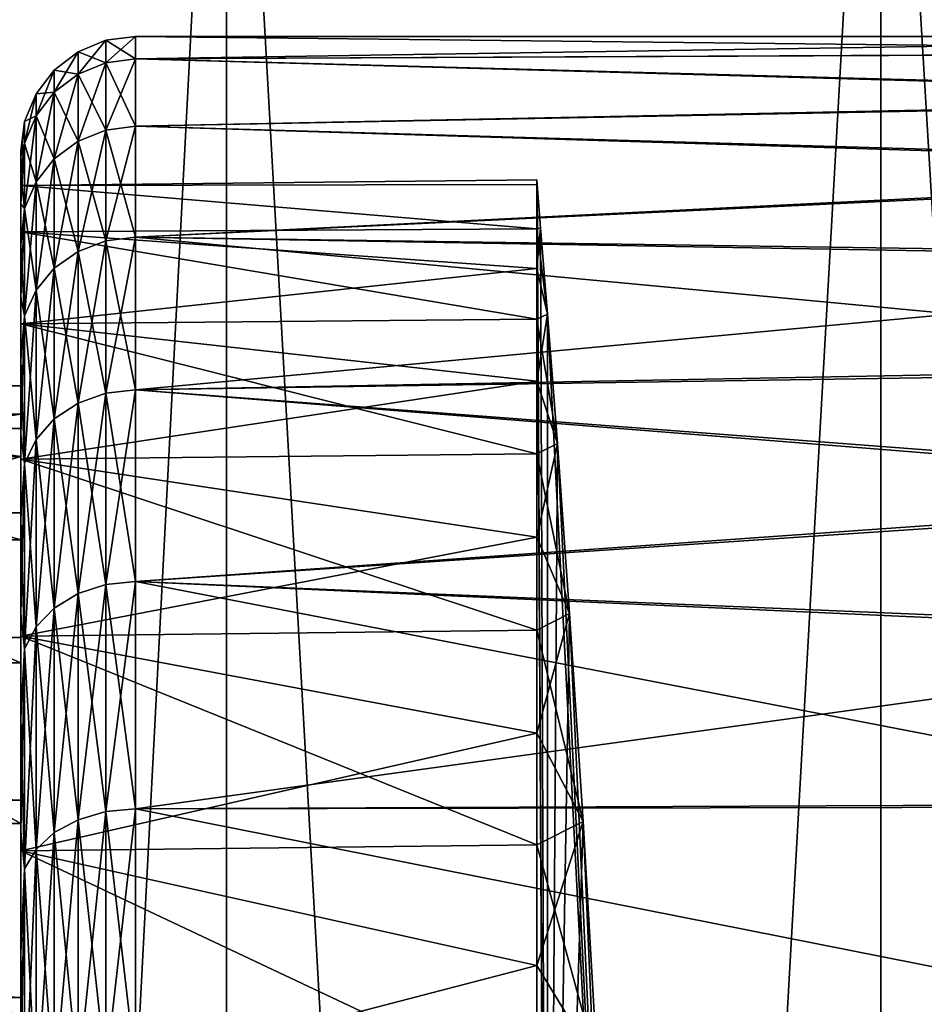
# Model space of a CAD drawing. Header units: metres. Extents: x -109 to 109, y -78 to 121.
# Tile 313 of 656: x -84.5 to -82.92, y 106.94 to 108.65. Entities that reach past the tile are written whole.
import ezdxf

# ---------------------------------------------------------------- set-up
doc = ezdxf.new("R2010")
doc.units = ezdxf.units.M
doc.layers.add('solid_508554_SW0001', color=7, linetype='CONTINUOUS')

msp = doc.modelspace()

# ---------------------------------------------------------------- linework, layer by layer
at = {"layer": 'solid_508554_SW0001'}
for points in [[(-85.198708, 109.825623, -22.339127), (-85.198685, 89.525627, -22.339108), (-84.141197, 89.525627, -21.482773)], [(-85.198708, 109.825623, -22.339127), (-84.141197, 89.525627, -21.482773), (-84.141228, 109.825623, -21.482794)], [(-84.141228, 109.825623, -42.517204), (-85.198685, 89.525627, -41.660892), (-85.198708, 109.825623, -41.660873)], [(-84.141228, 109.825623, -42.517204), (-84.141197, 89.525627, -42.517227), (-85.198685, 89.525627, -41.660892)], [(-84.141228, 109.825623, -21.482794), (-84.141197, 89.525627, -21.482773), (-82.999992, 89.525627, -20.741665)], [(-84.141228, 109.825623, -21.482794), (-82.999992, 89.525627, -20.741665), (-83.000015, 109.825623, -20.74168)], [(-83.000015, 109.825623, -43.25832), (-84.141197, 89.525627, -42.517227), (-84.141228, 109.825623, -42.517204)], [(-83.000015, 109.825623, -43.25832), (-82.999992, 89.525627, -43.258335), (-84.141197, 89.525627, -42.517227)], [(-83.000015, 109.825623, -20.74168), (-82.999992, 89.525627, -20.741665), (-81.787567, 89.525627, -20.123905)], [(-83.000015, 109.825623, -20.74168), (-81.787567, 89.525627, -20.123905), (-81.787582, 109.825623, -20.123913)], [(-81.787582, 109.825623, -43.876087), (-82.999992, 89.525627, -43.258335), (-83.000015, 109.825623, -43.25832)], [(-81.787582, 109.825623, -43.876087), (-81.787567, 89.525627, -43.876095), (-82.999992, 89.525627, -43.258335)], [(-84.400047, 108.559677, -32.59692), (-84.351761, 108.579514, -32.599529), (-84.351761, 108.618813, -32)], [(-84.400047, 108.598808, -32), (-84.351761, 108.618813, -32), (-84.351761, 108.579514, -31.400469)], [(-84.400047, 108.598808, -32), (-84.400047, 108.559677, -32.59692), (-84.351761, 108.618813, -32)], [(-84.351761, 108.579514, -32.599529), (-84.300003, 108.586273, -32.600422), (-84.300003, 108.625626, -32)], [(-84.351761, 108.618813, -32), (-84.300003, 108.625626, -32), (-84.300003, 108.586273, -31.39958)], [(-84.351761, 108.618813, -32), (-84.351761, 108.579514, -32.599529), (-84.300003, 108.625626, -32)], [(-84.351761, 108.579514, -31.400469), (-84.351761, 108.618813, -32), (-84.300003, 108.586273, -31.39958)], [(-84.300003, 108.586273, -32.600422), (-81.803864, 108.597488, -32.507988), (-81.800003, 108.625626, -32)], [(-84.300003, 108.625626, -32), (-81.800003, 108.625626, -32), (-81.803757, 108.598236, -31.498798)], [(-84.300003, 108.625626, -32), (-84.300003, 108.586273, -32.600422), (-81.800003, 108.625626, -32)], [(-84.300003, 108.586273, -31.39958), (-84.300003, 108.625626, -32), (-81.803757, 108.598236, -31.498798)], [(-84.441498, 108.528122, -32.592766), (-84.400047, 108.559677, -32.59692), (-84.400047, 108.598808, -32)], [(-84.441498, 108.566971, -32), (-84.400047, 108.598808, -32), (-84.400047, 108.559677, -31.40308)], [(-84.441498, 108.566971, -32), (-84.441498, 108.528122, -32.592766), (-84.400047, 108.598808, -32)], [(-84.400047, 108.559677, -31.40308), (-84.400047, 108.598808, -32), (-84.351761, 108.579514, -31.400469)], [(-84.300003, 108.586273, -31.39958), (-81.803757, 108.598236, -31.498798), (-81.816109, 108.519539, -31.017797)], [(-84.300003, 108.586273, -32.600422), (-81.816551, 108.516983, -32.993824), (-81.803864, 108.597488, -32.507988)], [(-84.400047, 108.442978, -33.183624), (-84.351761, 108.462303, -33.188805), (-84.351761, 108.579514, -32.599529)], [(-84.400047, 108.559677, -32.59692), (-84.400047, 108.442978, -33.183624), (-84.351761, 108.579514, -32.599529)], [(-84.400047, 108.559677, -31.40308), (-84.351761, 108.579514, -31.400469), (-84.351761, 108.462303, -30.811195)], [(-84.351761, 108.462303, -33.188805), (-84.300003, 108.468887, -33.190567), (-84.300003, 108.586273, -32.600422)], [(-84.351761, 108.579514, -32.599529), (-84.351761, 108.462303, -33.188805), (-84.300003, 108.586273, -32.600422)], [(-84.351761, 108.579514, -31.400469), (-84.300003, 108.586273, -31.39958), (-84.300003, 108.468887, -30.809433)], [(-84.351761, 108.462303, -30.811195), (-84.351761, 108.579514, -31.400469), (-84.300003, 108.468887, -30.809433)], [(-84.300003, 108.586273, -32.600422), (-84.300003, 108.468887, -33.190567), (-81.816551, 108.516983, -32.993824)], [(-84.300003, 108.468887, -30.809433), (-84.300003, 108.586273, -31.39958), (-81.816109, 108.519539, -31.017797)], [(-84.473282, 108.486992, -32.587349), (-84.441498, 108.528122, -32.592766), (-84.441498, 108.566971, -32)], [(-84.473282, 108.52549, -32), (-84.441498, 108.566971, -32), (-84.441498, 108.528122, -31.407236)], [(-84.473282, 108.52549, -32), (-84.473282, 108.486992, -32.587349), (-84.441498, 108.566971, -32)], [(-84.441498, 108.528122, -31.407236), (-84.441498, 108.566971, -32), (-84.400047, 108.559677, -31.40308)], [(-84.441498, 108.412231, -33.175388), (-84.400047, 108.442978, -33.183624), (-84.400047, 108.559677, -32.59692)], [(-84.441498, 108.528122, -32.592766), (-84.441498, 108.412231, -33.175388), (-84.400047, 108.559677, -32.59692)], [(-84.441498, 108.528122, -31.407236), (-84.400047, 108.559677, -31.40308), (-84.400047, 108.442978, -30.816374)], [(-84.400047, 108.442978, -30.816374), (-84.400047, 108.559677, -31.40308), (-84.351761, 108.462303, -30.811195)], [(-84.473282, 108.372162, -33.16465), (-84.441498, 108.412231, -33.175388), (-84.441498, 108.528122, -32.592766)], [(-84.473282, 108.486992, -32.587349), (-84.473282, 108.372162, -33.16465), (-84.441498, 108.528122, -32.592766)], [(-84.473282, 108.486992, -31.412649), (-84.441498, 108.528122, -31.407236), (-84.441498, 108.412231, -30.824614)], [(-84.473282, 108.486992, -31.412649), (-84.473282, 108.52549, -32), (-84.441498, 108.528122, -31.407236)], [(-84.441498, 108.412231, -30.824614), (-84.441498, 108.528122, -31.407236), (-84.400047, 108.442978, -30.816374)], [(-84.49324, 108.439102, -32.581047), (-84.473282, 108.486992, -32.587349), (-84.473282, 108.52549, -32)], [(-84.49324, 108.477188, -32), (-84.473282, 108.52549, -32), (-84.473282, 108.486992, -31.412649)], [(-84.49324, 108.477188, -32), (-84.49324, 108.439102, -32.581047), (-84.473282, 108.52549, -32)], [(-84.300003, 108.468887, -30.809433), (-81.816109, 108.519539, -31.017797), (-81.839775, 108.397583, -30.56962)], [(-84.300003, 108.468887, -33.190567), (-81.840836, 108.392723, -33.44516), (-81.816551, 108.516983, -32.993824)], [(-84.49324, 108.477188, -32), (-84.5, 108.425621, -31.999998), (-84.5, 108.415344, -32.300549)], [(-84.49324, 108.439102, -31.418955), (-84.5, 108.425621, -31.999998), (-84.49324, 108.477188, -32)], [(-84.49324, 108.477188, -32), (-84.5, 108.415344, -32.300549), (-84.49324, 108.439102, -32.581047)], [(-84.49324, 108.3255, -33.152149), (-84.473282, 108.372162, -33.16465), (-84.473282, 108.486992, -32.587349)], [(-84.49324, 108.439102, -32.581047), (-84.49324, 108.3255, -33.152149), (-84.473282, 108.486992, -32.587349)], [(-84.49324, 108.439102, -31.418955), (-84.473282, 108.486992, -31.412649), (-84.473282, 108.372162, -30.83535)], [(-84.49324, 108.439102, -31.418955), (-84.49324, 108.477188, -32), (-84.473282, 108.486992, -31.412649)], [(-84.473282, 108.372162, -30.83535), (-84.473282, 108.486992, -31.412649), (-84.441498, 108.412231, -30.824614)], [(-84.400047, 108.250694, -33.75008), (-84.351761, 108.269173, -33.757736), (-84.351761, 108.462303, -33.188805)], [(-84.400047, 108.442978, -33.183624), (-84.400047, 108.250694, -33.75008), (-84.351761, 108.462303, -33.188805)], [(-84.400047, 108.442978, -30.816374), (-84.351761, 108.462303, -30.811195), (-84.351761, 108.269173, -30.242264)], [(-84.351761, 108.269173, -33.757736), (-84.300003, 108.275475, -33.760345), (-84.300003, 108.468887, -33.190567)], [(-84.351761, 108.462303, -33.188805), (-84.351761, 108.269173, -33.757736), (-84.300003, 108.468887, -33.190567)], [(-84.351761, 108.462303, -30.811195), (-84.300003, 108.468887, -30.809433), (-84.300003, 108.275475, -30.239656)], [(-84.351761, 108.269173, -30.242264), (-84.351761, 108.462303, -30.811195), (-84.300003, 108.275475, -30.239656)], [(-84.300003, 108.468887, -33.190567), (-84.300003, 108.275475, -33.760345), (-81.840836, 108.392723, -33.44516)], [(-84.300003, 108.275475, -30.239656), (-84.300003, 108.468887, -30.809433), (-81.839775, 108.397583, -30.56962)], [(-84.441498, 108.221283, -33.7379), (-84.400047, 108.250694, -33.75008), (-84.400047, 108.442978, -33.183624)], [(-84.441498, 108.412231, -33.175388), (-84.441498, 108.221283, -33.7379), (-84.400047, 108.442978, -33.183624)], [(-84.441498, 108.412231, -30.824614), (-84.400047, 108.442978, -30.816374), (-84.400047, 108.250694, -30.24992)], [(-84.400047, 108.250694, -30.24992), (-84.400047, 108.442978, -30.816374), (-84.351761, 108.269173, -30.242264)], [(-84.49324, 108.439102, -31.418955), (-84.5, 108.384567, -31.400305), (-84.5, 108.415344, -31.69945)], [(-84.49324, 108.3255, -30.847851), (-84.5, 108.384567, -31.400305), (-84.49324, 108.439102, -31.418955)], [(-84.49324, 108.439102, -31.418955), (-84.5, 108.415344, -31.69945), (-84.5, 108.425621, -31.999998)], [(-84.49324, 108.439102, -32.581047), (-84.5, 108.415344, -32.300549), (-84.5, 108.384567, -32.599689)], [(-84.49324, 108.439102, -32.581047), (-84.5, 108.384567, -32.599689), (-84.5, 108.33342, -32.89603)], [(-84.49324, 108.439102, -32.581047), (-84.5, 108.33342, -32.89603), (-84.49324, 108.3255, -33.152149)], [(-84.5, 108.415344, -32.300549), (-84.5, 108.425621, -31.999998), (-84.5, 108.415344, -31.69945)], [(-84.49324, 108.3255, -30.847851), (-84.49324, 108.439102, -31.418955), (-84.473282, 108.372162, -30.83535)], [(-84.5, 108.415344, -32.300549), (-84.5, 108.415344, -31.69945), (-84.5, 108.384567, -31.400305)], [(-84.5, 108.384567, -32.599689), (-84.5, 108.415344, -32.300549), (-84.5, 108.384567, -31.400305)], [(-84.473282, 108.182961, -33.722023), (-84.441498, 108.221283, -33.7379), (-84.441498, 108.412231, -33.175388)], [(-84.473282, 108.372162, -33.16465), (-84.473282, 108.182961, -33.722023), (-84.441498, 108.412231, -33.175388)], [(-84.473282, 108.372162, -30.83535), (-84.441498, 108.412231, -30.824614), (-84.441498, 108.221283, -30.262102)], [(-84.441498, 108.221283, -30.262102), (-84.441498, 108.412231, -30.824614), (-84.400047, 108.250694, -30.24992)], [(-84.300003, 108.275475, -30.239656), (-81.839775, 108.397583, -30.56962), (-81.878258, 108.240547, -30.157593)], [(-84.300003, 108.275475, -33.760345), (-81.880157, 108.233635, -33.858139), (-81.840836, 108.392723, -33.44516)], [(-84.5, 108.365486, -31.703154), (-84.5, 108.384567, -31.400305), (-84.5, 108.33342, -31.103966)], [(-84.49324, 108.3255, -30.847851), (-84.5, 108.33342, -31.103966), (-84.5, 108.384567, -31.400305)], [(-84.5, 108.365486, -31.703154), (-84.5, 108.384567, -32.599689), (-84.5, 108.384567, -31.400305)], [(-84.5, 108.365486, -32.296848), (-84.5, 108.33342, -32.89603), (-84.5, 108.384567, -32.599689)], [(-84.5, 108.365486, -31.703154), (-84.5, 108.365486, -32.296848), (-84.5, 108.384567, -32.599689)], [(-83.599983, 108.375626, -32), (-83.599365, 108.367188, -32.270809), (-84.5, 108.365486, -31.703154)], [(-83.599365, 108.367188, -31.729191), (-83.599983, 108.375626, -32), (-84.5, 108.365486, -31.703154)], [(-83.581589, 105.275627, -33.356831), (-83.599365, 108.367188, -32.270809), (-83.599983, 108.375626, -32)], [(-83.581589, 105.275627, -33.356831), (-83.599983, 108.375626, -32), (-83.599365, 108.367188, -31.729191)], [(-83.599365, 108.367188, -32.270809), (-84.5, 108.365486, -32.296848), (-84.5, 108.365486, -31.703154)], [(-83.599365, 108.367188, -32.270809), (-83.599998, 108.28981, -32.859783), (-84.5, 108.365486, -32.296848)], [(-83.599998, 108.28981, -31.140217), (-83.599365, 108.367188, -31.729191), (-84.5, 108.365486, -31.703154)], [(-84.5, 108.284645, -31.114983), (-84.5, 108.365486, -31.703154), (-84.5, 108.33342, -31.103966)], [(-84.5, 108.365486, -32.296848), (-84.5, 108.284645, -32.885017), (-84.5, 108.33342, -32.89603)], [(-83.599998, 108.28981, -32.859783), (-84.5, 108.284645, -32.885017), (-84.5, 108.365486, -32.296848)], [(-83.599998, 108.28981, -31.140217), (-84.5, 108.365486, -31.703154), (-84.5, 108.284645, -31.114983)], [(-84.49324, 108.138336, -33.703537), (-84.473282, 108.182961, -33.722023), (-84.473282, 108.372162, -33.16465)], [(-84.49324, 108.3255, -33.152149), (-84.49324, 108.138336, -33.703537), (-84.473282, 108.372162, -33.16465)], [(-84.49324, 108.3255, -30.847851), (-84.473282, 108.372162, -30.83535), (-84.473282, 108.182961, -30.277977)], [(-84.473282, 108.182961, -30.277977), (-84.473282, 108.372162, -30.83535), (-84.441498, 108.221283, -30.262102)], [(-83.59314, 108.291969, -32.828465), (-83.599998, 108.28981, -32.859783), (-83.599365, 108.367188, -32.270809)], [(-83.59314, 108.291969, -31.171534), (-83.599365, 108.367188, -31.729191), (-83.599998, 108.28981, -31.140217)], [(-83.581589, 105.275627, -33.356831), (-83.59314, 108.291969, -32.828465), (-83.599365, 108.367188, -32.270809)], [(-83.59314, 108.291969, -31.171534), (-83.581589, 105.275627, -33.356831), (-83.599365, 108.367188, -31.729191)], [(-84.5, 108.284645, -31.114983), (-84.5, 108.33342, -31.103966), (-84.5, 108.262161, -30.811815)], [(-84.49324, 108.3255, -30.847851), (-84.5, 108.262161, -30.811815), (-84.5, 108.33342, -31.103966)], [(-84.5, 108.284645, -32.885017), (-84.5, 108.262161, -33.188183), (-84.5, 108.33342, -32.89603)], [(-84.49324, 108.3255, -33.152149), (-84.5, 108.33342, -32.89603), (-84.5, 108.262161, -33.188183)], [(-84.49324, 108.138336, -30.296461), (-84.5, 108.262161, -30.811815), (-84.49324, 108.3255, -30.847851)], [(-84.49324, 108.3255, -33.152149), (-84.5, 108.262161, -33.188183), (-84.5, 108.171104, -33.474781)], [(-84.49324, 108.3255, -33.152149), (-84.5, 108.171104, -33.474781), (-84.49324, 108.138336, -33.703537)], [(-84.49324, 108.138336, -30.296461), (-84.49324, 108.3255, -30.847851), (-84.473282, 108.182961, -30.277977)], [(-83.599998, 108.28981, -32.859783), (-83.599998, 108.220863, -33.149986), (-84.5, 108.284645, -32.885017)], [(-83.599998, 108.220863, -30.850014), (-83.599998, 108.28981, -31.140217), (-84.5, 108.284645, -31.114983)], [(-83.59314, 108.291969, -32.828465), (-83.58107, 108.140862, -33.375629), (-83.599998, 108.28981, -32.859783)], [(-83.59314, 108.291969, -31.171534), (-83.599998, 108.28981, -31.140217), (-83.599998, 108.220863, -30.850014)], [(-83.59314, 108.291969, -31.171534), (-83.599998, 108.220863, -30.850014), (-83.58107, 108.140862, -30.624371)], [(-83.58107, 108.140862, -33.375629), (-83.599998, 108.220863, -33.149986), (-83.599998, 108.28981, -32.859783)], [(-83.581589, 105.275627, -33.356831), (-83.58107, 108.140862, -33.375629), (-83.59314, 108.291969, -32.828465)], [(-83.59314, 108.291969, -31.171534), (-83.581589, 105.275627, -30.643171), (-83.581589, 105.275627, -33.356831)], [(-83.59314, 108.291969, -31.171534), (-83.58107, 108.140862, -30.624371), (-83.581589, 105.275627, -30.643171)], [(-84.5, 108.284645, -31.114983), (-84.5, 108.262161, -30.811815), (-84.5, 108.171104, -30.525213)], [(-84.5, 108.124466, -30.543293), (-84.5, 108.284645, -31.114983), (-84.5, 108.171104, -30.525213)], [(-84.5, 108.284645, -32.885017), (-84.5, 108.124466, -33.456707), (-84.5, 108.262161, -33.188183)], [(-83.599998, 108.132149, -33.43491), (-84.5, 108.124466, -33.456707), (-84.5, 108.284645, -32.885017)], [(-83.599998, 108.220863, -33.149986), (-83.599998, 108.132149, -33.43491), (-84.5, 108.284645, -32.885017)], [(-83.599998, 108.220863, -30.850014), (-84.5, 108.284645, -31.114983), (-84.5, 108.124466, -30.543293)], [(-84.351761, 108.003441, -34.296593), (-84.300003, 108.009346, -34.299999), (-84.300003, 108.275475, -33.760345)], [(-84.351761, 108.269173, -33.757736), (-84.351761, 108.003441, -34.296593), (-84.300003, 108.275475, -33.760345)], [(-84.351761, 108.269173, -30.242264), (-84.300003, 108.275475, -30.239656), (-84.300003, 108.009346, -29.700001)], [(-84.300003, 108.275475, -33.760345), (-84.300003, 108.009346, -34.299999), (-81.880157, 108.233635, -33.858139)], [(-84.300003, 108.275475, -30.239656), (-81.878258, 108.240547, -30.157593), (-81.935684, 108.053246, -29.777775)], [(-84.300003, 108.009346, -29.700001), (-84.300003, 108.275475, -30.239656), (-81.935684, 108.053246, -29.777775)], [(-84.49324, 108.138336, -30.296461), (-84.5, 108.171104, -30.525213), (-84.5, 108.262161, -30.811815)], [(-84.5, 108.124466, -33.456707), (-84.5, 108.171104, -33.474781), (-84.5, 108.262161, -33.188183)], [(-84.400047, 107.986115, -34.286591), (-84.351761, 108.003441, -34.296593), (-84.351761, 108.269173, -33.757736)], [(-84.400047, 108.250694, -33.75008), (-84.400047, 107.986115, -34.286591), (-84.351761, 108.269173, -33.757736)], [(-84.400047, 108.250694, -30.24992), (-84.351761, 108.269173, -30.242264), (-84.351761, 108.003441, -29.703407)], [(-84.351761, 108.003441, -29.703407), (-84.351761, 108.269173, -30.242264), (-84.300003, 108.009346, -29.700001)], [(-84.441498, 107.958549, -34.270672), (-84.400047, 107.986115, -34.286591), (-84.400047, 108.250694, -33.75008)], [(-84.441498, 108.221283, -33.7379), (-84.441498, 107.958549, -34.270672), (-84.400047, 108.250694, -33.75008)], [(-84.441498, 108.221283, -30.262102), (-84.400047, 108.250694, -30.24992), (-84.400047, 107.986115, -29.713411)], [(-84.400047, 107.986115, -29.713411), (-84.400047, 108.250694, -30.24992), (-84.351761, 108.003441, -29.703407)], [(-83.599998, 108.132149, -30.56509), (-83.599998, 108.220863, -30.850014), (-84.5, 108.124466, -30.543293)], [(-84.473282, 107.922623, -34.249931), (-84.441498, 107.958549, -34.270672), (-84.441498, 108.221283, -33.7379)], [(-84.473282, 108.182961, -33.722023), (-84.473282, 107.922623, -34.249931), (-84.441498, 108.221283, -33.7379)], [(-84.473282, 108.182961, -30.277977), (-84.441498, 108.221283, -30.262102), (-84.441498, 107.958549, -29.729326)], [(-84.441498, 107.958549, -29.729326), (-84.441498, 108.221283, -30.262102), (-84.400047, 107.986115, -29.713411)], [(-84.300003, 108.009346, -34.299999), (-81.938522, 108.044899, -34.237289), (-81.880157, 108.233635, -33.858139)], [(-83.58107, 108.140862, -33.375629), (-83.599998, 108.132149, -33.43491), (-83.599998, 108.220863, -33.149986)], [(-83.58107, 108.140862, -30.624371), (-83.599998, 108.220863, -30.850014), (-83.599998, 108.132149, -30.56509)], [(-84.5, 108.124466, -30.543293), (-84.5, 108.171104, -30.525213), (-84.5, 108.060692, -30.245501)], [(-84.49324, 108.138336, -30.296461), (-84.5, 108.060692, -30.245501), (-84.5, 108.171104, -30.525213)], [(-84.5, 108.124466, -33.456707), (-84.5, 108.060692, -33.754494), (-84.5, 108.171104, -33.474781)], [(-84.49324, 108.138336, -33.703537), (-84.5, 108.171104, -33.474781), (-84.5, 108.060692, -33.754494)], [(-84.49324, 107.880791, -34.22578), (-84.473282, 107.922623, -34.249931), (-84.473282, 108.182961, -33.722023)], [(-84.49324, 108.138336, -33.703537), (-84.49324, 107.880791, -34.22578), (-84.473282, 108.182961, -33.722023)], [(-84.49324, 108.138336, -30.296461), (-84.473282, 108.182961, -30.277977), (-84.473282, 107.922623, -29.750069)], [(-84.473282, 107.922623, -29.750069), (-84.473282, 108.182961, -30.277977), (-84.441498, 107.958549, -29.729326)], [(-84.49324, 107.880791, -29.77422), (-84.5, 108.060692, -30.245501), (-84.49324, 108.138336, -30.296461)], [(-84.49324, 108.138336, -33.703537), (-84.5, 108.060692, -33.754494), (-84.5, 107.931427, -34.026012)], [(-84.49324, 108.138336, -33.703537), (-84.5, 107.931427, -34.026012), (-84.49324, 107.880791, -34.22578)], [(-84.49324, 107.880791, -29.77422), (-84.49324, 108.138336, -30.296461), (-84.473282, 107.922623, -29.750069)], [(-83.58107, 108.140862, -33.375629), (-83.563889, 107.915558, -33.899998), (-83.599998, 108.132149, -33.43491)], [(-83.58107, 108.140862, -30.624371), (-83.599998, 108.132149, -30.56509), (-83.599998, 108.024147, -30.287014)], [(-83.58107, 108.140862, -30.624371), (-83.599998, 108.024147, -30.287014), (-83.563889, 107.915558, -30.100002)], [(-83.581589, 105.275627, -33.356831), (-83.434357, 105.275627, -36.066586), (-83.58107, 108.140862, -33.375629)], [(-83.58107, 108.140862, -30.624371), (-83.563889, 107.915558, -30.100002), (-83.581589, 105.275627, -30.643171)], [(-83.58107, 108.140862, -33.375629), (-83.434357, 105.275627, -36.066586), (-83.563889, 107.915558, -33.899998)], [(-83.599998, 108.132149, -33.43491), (-83.599998, 108.024147, -33.712986), (-84.5, 108.124466, -33.456707)], [(-83.599998, 108.024147, -30.287014), (-83.599998, 108.132149, -30.56509), (-84.5, 108.124466, -30.543293)], [(-84.5, 108.124466, -30.543293), (-84.5, 108.060692, -30.245501), (-84.5, 107.931427, -29.973984)], [(-84.5, 107.887932, -29.998734), (-84.5, 108.124466, -30.543293), (-84.5, 107.931427, -29.973984)], [(-84.5, 108.124466, -33.456707), (-84.5, 107.887932, -34.001266), (-84.5, 108.060692, -33.754494)], [(-83.599998, 107.897354, -33.982986), (-84.5, 107.887932, -34.001266), (-84.5, 108.124466, -33.456707)], [(-83.599998, 108.024147, -33.712986), (-83.599998, 107.897354, -33.982986), (-84.5, 108.124466, -33.456707)], [(-83.599998, 108.024147, -30.287014), (-84.5, 108.124466, -30.543293), (-84.5, 107.887932, -29.998734)], [(-83.563889, 107.915558, -33.899998), (-83.599998, 108.024147, -33.712986), (-83.599998, 108.132149, -33.43491)], [(-84.49324, 107.880791, -29.77422), (-84.5, 107.931427, -29.973984), (-84.5, 108.060692, -30.245501)], [(-84.5, 107.887932, -34.001266), (-84.5, 107.931427, -34.026012), (-84.5, 108.060692, -33.754494)], [(-84.300003, 108.009346, -29.700001), (-81.935684, 108.053246, -29.777775), (-82.017464, 107.836037, -29.423033)], [(-84.300003, 108.009346, -34.299999), (-82.021133, 107.827171, -34.590031), (-81.938522, 108.044899, -34.237289)], [(-89.5, 108.025627, -32), (-84.5, 108.016296, -32.272972), (-84.5, 108.016296, -31.727028)], [(-89.489861, 107.992546, -31.486633), (-89.5, 108.025627, -32), (-84.5, 108.016296, -31.727028)], [(-89.5, 108.025627, -32), (-89.489861, 107.992554, -32.513279), (-84.5, 108.016296, -32.272972)], [(-89.489861, 107.992546, -31.486633), (-84.5, 108.016296, -31.727028), (-84.5, 107.941956, -31.186171)], [(-89.489861, 107.992554, -32.513279), (-84.5, 107.941956, -32.813831), (-84.5, 108.016296, -32.272972)], [(-83.599998, 107.897354, -30.017014), (-83.599998, 108.024147, -30.287014), (-84.5, 107.887932, -29.998734)], [(-84.5, 107.966415, -31.730444), (-84.5, 107.941956, -31.186171), (-84.5, 108.016296, -31.727028)], [(-84.5, 107.941956, -32.813831), (-84.5, 108.016296, -31.727028), (-84.5, 108.016296, -32.272972)], [(-84.5, 107.966415, -32.269558), (-84.5, 108.016296, -31.727028), (-84.5, 107.941956, -32.813831)], [(-84.5, 107.966415, -32.269558), (-84.5, 107.966415, -31.730444), (-84.5, 108.016296, -31.727028)], [(-83.563889, 107.915558, -33.899998), (-83.599998, 107.897354, -33.982986), (-83.599998, 108.024147, -33.712986)], [(-83.563889, 107.915558, -30.100002), (-83.599998, 108.024147, -30.287014), (-83.599998, 107.897354, -30.017014)], [(-84.400047, 107.65377, -34.783974), (-84.351761, 107.669647, -34.796154), (-84.351761, 108.003441, -34.296593)], [(-84.400047, 107.986115, -34.286591), (-84.400047, 107.65377, -34.783974), (-84.351761, 108.003441, -34.296593)], [(-84.400047, 107.986115, -29.713411), (-84.351761, 108.003441, -29.703407), (-84.351761, 107.669647, -29.203846)], [(-84.351761, 107.669647, -34.796154), (-84.300003, 107.675049, -34.800301), (-84.300003, 108.009346, -34.299999)], [(-84.351761, 108.003441, -34.296593), (-84.351761, 107.669647, -34.796154), (-84.300003, 108.009346, -34.299999)], [(-84.351761, 108.003441, -29.703407), (-84.300003, 108.009346, -29.700001), (-84.300003, 107.675049, -29.199697)], [(-84.351761, 107.669647, -29.203846), (-84.351761, 108.003441, -29.703407), (-84.300003, 107.675049, -29.199697)], [(-84.300003, 108.009346, -34.299999), (-84.300003, 107.675049, -34.800301), (-82.021133, 107.827171, -34.590031)], [(-84.300003, 107.675049, -29.199697), (-84.300003, 108.009346, -29.700001), (-82.017464, 107.836037, -29.423033)], [(-89.489861, 107.992554, -32.513279), (-89.459908, 107.893333, -33.020226), (-84.5, 107.941956, -32.813831)], [(-89.459892, 107.893288, -30.979616), (-89.489861, 107.992546, -31.486633), (-84.5, 107.941956, -31.186171)], [(-84.441498, 107.628517, -34.764599), (-84.400047, 107.65377, -34.783974), (-84.400047, 107.986115, -34.286591)], [(-84.441498, 107.958549, -34.270672), (-84.441498, 107.628517, -34.764599), (-84.400047, 107.986115, -34.286591)], [(-84.441498, 107.958549, -29.729326), (-84.400047, 107.986115, -29.713411), (-84.400047, 107.65377, -29.216024)], [(-84.400047, 107.65377, -29.216024), (-84.400047, 107.986115, -29.713411), (-84.351761, 107.669647, -29.203846)], [(-85, 107.893005, -31.19635), (-84.5, 107.893005, -31.196352), (-84.5, 107.966415, -31.730444)], [(-85, 107.966415, -31.730442), (-84.5, 107.966415, -31.730444), (-84.5, 107.966415, -32.269558)], [(-85, 107.966415, -31.730442), (-85, 107.893005, -31.19635), (-84.5, 107.966415, -31.730444)], [(-85, 107.966415, -32.269558), (-84.5, 107.966415, -32.269558), (-84.5, 107.893005, -32.80365)], [(-85, 107.966415, -32.269558), (-85, 107.966415, -31.730442), (-84.5, 107.966415, -32.269558)], [(-85, 107.893005, -32.80365), (-85, 107.966415, -32.269558), (-84.5, 107.893005, -32.80365)], [(-84.5, 107.966415, -31.730444), (-84.5, 107.893005, -31.196352), (-84.5, 107.941956, -31.186171)], [(-84.5, 107.893005, -32.80365), (-84.5, 107.966415, -32.269558), (-84.5, 107.941956, -32.813831)], [(-84.473282, 107.595612, -34.739342), (-84.441498, 107.628517, -34.764599), (-84.441498, 107.958549, -34.270672)], [(-84.473282, 107.922623, -34.249931), (-84.473282, 107.595612, -34.739342), (-84.441498, 107.958549, -34.270672)], [(-84.473282, 107.922623, -29.750069), (-84.441498, 107.958549, -29.729326), (-84.441498, 107.628517, -29.235403)], [(-84.441498, 107.628517, -29.235403), (-84.441498, 107.958549, -29.729326), (-84.400047, 107.65377, -29.216024)], [(-89.459908, 107.893333, -33.020226), (-84.5, 107.794662, -33.339527), (-84.5, 107.941956, -32.813831)], [(-89.459892, 107.893288, -30.979616), (-84.5, 107.941956, -31.186171), (-84.5, 107.794662, -30.660473)], [(-84.5, 107.893005, -31.196352), (-84.5, 107.794662, -30.660473), (-84.5, 107.941956, -31.186171)], [(-84.5, 107.893005, -32.80365), (-84.5, 107.941956, -32.813831), (-84.5, 107.794662, -33.339527)], [(-84.5, 107.887932, -29.998734), (-84.5, 107.931427, -29.973984), (-84.5, 107.78392, -29.711937)], [(-84.49324, 107.880791, -29.77422), (-84.5, 107.78392, -29.711937), (-84.5, 107.931427, -29.973984)], [(-84.5, 107.887932, -34.001266), (-84.5, 107.78392, -34.288059), (-84.5, 107.931427, -34.026012)], [(-84.49324, 107.880791, -34.22578), (-84.5, 107.931427, -34.026012), (-84.5, 107.78392, -34.288059)], [(-84.49324, 107.557289, -34.709938), (-84.473282, 107.595612, -34.739342), (-84.473282, 107.922623, -34.249931)], [(-84.49324, 107.880791, -34.22578), (-84.49324, 107.557289, -34.709938), (-84.473282, 107.922623, -34.249931)], [(-84.49324, 107.880791, -29.77422), (-84.473282, 107.922623, -29.750069), (-84.473282, 107.595612, -29.260656)], [(-84.473282, 107.595612, -29.260656), (-84.473282, 107.922623, -29.750069), (-84.441498, 107.628517, -29.235403)], [(-83.563889, 107.915558, -33.899998), (-83.54274, 107.619125, -34.392227), (-83.599998, 107.897354, -33.982986)], [(-83.563889, 107.915558, -30.100002), (-83.599998, 107.897354, -30.017014), (-83.599998, 107.752335, -29.756317)], [(-83.563889, 107.915558, -30.100002), (-83.599998, 107.752335, -29.756317), (-83.54274, 107.619125, -29.607771)], [(-83.563889, 107.915558, -30.100002), (-83.54274, 107.619125, -29.607771), (-83.581589, 105.275627, -30.643171)], [(-83.563889, 107.915558, -33.899998), (-83.434357, 105.275627, -36.066586), (-83.54274, 107.619125, -34.392227)], [(-89.459908, 107.893333, -33.020226), (-89.411552, 107.728096, -33.51384), (-84.5, 107.794662, -33.339527)], [(-89.411507, 107.727936, -30.48576), (-89.459892, 107.893288, -30.979616), (-84.5, 107.794662, -30.660473)], [(-85, 107.747559, -30.677227), (-84.5, 107.747559, -30.677229), (-84.5, 107.893005, -31.196352)], [(-85, 107.893005, -31.19635), (-85, 107.747559, -30.677227), (-84.5, 107.893005, -31.196352)], [(-85, 107.893005, -32.80365), (-84.5, 107.893005, -32.80365), (-84.5, 107.747559, -33.322769)], [(-85, 107.747559, -33.322773), (-85, 107.893005, -32.80365), (-84.5, 107.747559, -33.322769)], [(-83.599998, 107.897354, -33.982986), (-83.599998, 107.752335, -34.243683), (-84.5, 107.887932, -34.001266)], [(-83.599998, 107.752335, -29.756317), (-83.599998, 107.897354, -30.017014), (-84.5, 107.887932, -29.998734)], [(-84.5, 107.893005, -31.196352), (-84.5, 107.747559, -30.677229), (-84.5, 107.794662, -30.660473)], [(-84.5, 107.747559, -33.322769), (-84.5, 107.893005, -32.80365), (-84.5, 107.794662, -33.339527)], [(-83.54274, 107.619125, -34.392227), (-83.599998, 107.752335, -34.243683), (-83.599998, 107.897354, -33.982986)], [(-84.5, 107.887932, -29.998734), (-84.5, 107.78392, -29.711937), (-84.5, 107.618874, -29.460592)], [(-84.5, 107.579453, -29.491449), (-84.5, 107.887932, -29.998734), (-84.5, 107.618874, -29.460592)], [(-84.5, 107.887932, -34.001266), (-84.5, 107.579453, -34.508549), (-84.5, 107.78392, -34.288059)], [(-83.599998, 107.589798, -34.493828), (-84.5, 107.579453, -34.508549), (-84.5, 107.887932, -34.001266)], [(-83.599998, 107.752335, -34.243683), (-83.599998, 107.589798, -34.493828), (-84.5, 107.887932, -34.001266)], [(-83.599998, 107.752335, -29.756317), (-84.5, 107.887932, -29.998734), (-84.5, 107.579453, -29.491449)], [(-84.49324, 107.557289, -29.290062), (-84.5, 107.78392, -29.711937), (-84.49324, 107.880791, -29.77422)], [(-84.49324, 107.880791, -34.22578), (-84.5, 107.78392, -34.288059), (-84.5, 107.618874, -34.539406)], [(-84.49324, 107.880791, -34.22578), (-84.5, 107.618874, -34.539406), (-84.49324, 107.557289, -34.709938)], [(-84.49324, 107.557289, -29.290062), (-84.49324, 107.880791, -29.77422), (-84.473282, 107.595612, -29.260656)], [(-84.300003, 107.675049, -29.199697), (-82.017464, 107.836037, -29.423033), (-82.131767, 107.584236, -29.085157)], [(-84.300003, 107.675049, -34.800301), (-82.135567, 107.576576, -34.924171), (-82.021133, 107.827171, -34.590031)], [(-89.411552, 107.728096, -33.51384), (-84.5, 107.577156, -33.840271), (-84.5, 107.794662, -33.339527)], [(-89.411507, 107.727936, -30.48576), (-84.5, 107.794662, -30.660473), (-84.5, 107.577156, -30.159729)], [(-84.5, 107.747559, -30.677229), (-84.5, 107.577156, -30.159729), (-84.5, 107.794662, -30.660473)], [(-84.5, 107.747559, -33.322769), (-84.5, 107.794662, -33.339527), (-84.5, 107.577156, -33.840271)], [(-84.49324, 107.557289, -29.290062), (-84.5, 107.618874, -29.460592), (-84.5, 107.78392, -29.711937)], [(-84.5, 107.579453, -34.508549), (-84.5, 107.618874, -34.539406), (-84.5, 107.78392, -34.288059)], [(-85, 107.747559, -30.677227), (-84.5, 107.532776, -30.182747), (-84.5, 107.747559, -30.677229)], [(-85, 107.747559, -30.677227), (-85, 107.532776, -30.182745), (-84.5, 107.532776, -30.182747)], [(-85, 107.747559, -33.322773), (-84.5, 107.747559, -33.322769), (-84.5, 107.532776, -33.817253)], [(-85, 107.532776, -33.817257), (-85, 107.747559, -33.322773), (-84.5, 107.532776, -33.817253)], [(-83.599998, 107.589798, -29.50617), (-83.599998, 107.752335, -29.756317), (-84.5, 107.579453, -29.491449)], [(-84.5, 107.747559, -30.677229), (-84.5, 107.532776, -30.182747), (-84.5, 107.577156, -30.159729)], [(-84.5, 107.532776, -33.817253), (-84.5, 107.747559, -33.322769), (-84.5, 107.577156, -33.840271)], [(-83.54274, 107.619125, -34.392227), (-83.599998, 107.589798, -34.493828), (-83.599998, 107.752335, -34.243683)], [(-83.54274, 107.619125, -29.607771), (-83.599998, 107.752335, -29.756317), (-83.599998, 107.589798, -29.50617)], [(-89.411552, 107.728096, -33.51384), (-89.347359, 107.497604, -33.986301), (-84.5, 107.577156, -33.840271)], [(-89.347313, 107.497437, -30.013411), (-89.411507, 107.727936, -30.48576), (-84.5, 107.577156, -30.159729)], [(-84.400047, 107.259354, -35.233727), (-84.351761, 107.273499, -35.247871), (-84.351761, 107.669647, -34.796154)], [(-84.400047, 107.65377, -34.783974), (-84.400047, 107.259354, -35.233727), (-84.351761, 107.669647, -34.796154)], [(-84.400047, 107.65377, -29.216024), (-84.351761, 107.669647, -29.203846), (-84.351761, 107.273499, -28.752127)], [(-84.351761, 107.273499, -35.247871), (-84.300003, 107.27832, -35.252689), (-84.300003, 107.675049, -34.800301)], [(-84.351761, 107.669647, -34.796154), (-84.351761, 107.273499, -35.247871), (-84.300003, 107.675049, -34.800301)], [(-84.351761, 107.669647, -29.203846), (-84.300003, 107.675049, -29.199697), (-84.300003, 107.27832, -28.747309)], [(-84.351761, 107.273499, -28.752127), (-84.351761, 107.669647, -29.203846), (-84.300003, 107.27832, -28.747309)], [(-84.300003, 107.675049, -34.800301), (-84.300003, 107.27832, -35.252689), (-82.135567, 107.576576, -34.924171)], [(-84.300003, 107.675049, -29.199697), (-82.131767, 107.584236, -29.085157), (-82.291969, 107.287086, -28.756105)], [(-84.300003, 107.27832, -28.747309), (-84.300003, 107.675049, -29.199697), (-82.291969, 107.287086, -28.756105)], [(-84.441498, 107.236847, -35.211216), (-84.400047, 107.259354, -35.233727), (-84.400047, 107.65377, -34.783974)], [(-84.441498, 107.628517, -34.764599), (-84.441498, 107.236847, -35.211216), (-84.400047, 107.65377, -34.783974)], [(-84.441498, 107.628517, -29.235403), (-84.400047, 107.65377, -29.216024), (-84.400047, 107.259354, -28.766273)], [(-84.400047, 107.259354, -28.766273), (-84.400047, 107.65377, -29.216024), (-84.351761, 107.273499, -28.752127)], [(-84.5, 107.579453, -29.491449), (-84.5, 107.618874, -29.460592), (-84.5, 107.437042, -29.221111)], [(-84.49324, 107.557289, -29.290062), (-84.5, 107.437042, -29.221111), (-84.5, 107.618874, -29.460592)], [(-84.5, 107.579453, -34.508549), (-84.5, 107.43705, -34.778885), (-84.5, 107.618874, -34.539406)], [(-84.49324, 107.557289, -34.709938), (-84.5, 107.618874, -34.539406), (-84.5, 107.43705, -34.778885)], [(-84.473282, 107.207512, -35.181885), (-84.441498, 107.236847, -35.211216), (-84.441498, 107.628517, -34.764599)], [(-84.473282, 107.595612, -34.739342), (-84.473282, 107.207512, -35.181885), (-84.441498, 107.628517, -34.764599)], [(-84.473282, 107.595612, -29.260656), (-84.441498, 107.628517, -29.235403), (-84.441498, 107.236847, -28.788782)], [(-84.441498, 107.236847, -28.788782), (-84.441498, 107.628517, -29.235403), (-84.400047, 107.259354, -28.766273)], [(-83.54274, 107.619125, -34.392227), (-83.519104, 107.255989, -34.843079), (-83.599998, 107.589798, -34.493828)], [(-83.54274, 107.619125, -29.607771), (-83.599998, 107.589798, -29.50617), (-83.599998, 107.410492, -29.267756)], [(-83.54274, 107.619125, -29.607771), (-83.599998, 107.410492, -29.267756), (-83.519104, 107.255989, -29.156923)], [(-83.54274, 107.619125, -29.607771), (-83.519104, 107.255989, -29.156923), (-83.581589, 105.275627, -30.643171)], [(-83.54274, 107.619125, -34.392227), (-83.434357, 105.275627, -36.066586), (-83.519104, 107.255989, -34.843079)], [(-83.599998, 107.589798, -34.493828), (-83.599998, 107.410492, -34.732243), (-84.5, 107.579453, -34.508549)], [(-83.599998, 107.410492, -29.267756), (-83.599998, 107.589798, -29.50617), (-84.5, 107.579453, -29.491449)], [(-84.49324, 107.173355, -35.147728), (-84.473282, 107.207512, -35.181885), (-84.473282, 107.595612, -34.739342)], [(-84.49324, 107.557289, -34.709938), (-84.49324, 107.173355, -35.147728), (-84.473282, 107.595612, -34.739342)], [(-84.49324, 107.557289, -29.290062), (-84.473282, 107.595612, -29.260656), (-84.473282, 107.207512, -28.818115)], [(-84.473282, 107.207512, -28.818115), (-84.473282, 107.595612, -29.260656), (-84.441498, 107.236847, -28.788782)], [(-83.519104, 107.255989, -34.843079), (-83.599998, 107.410492, -34.732243), (-83.599998, 107.589798, -34.493828)], [(-89.347359, 107.497604, -33.986301), (-84.5, 107.293495, -34.306732), (-84.5, 107.577156, -33.840271)], [(-89.347313, 107.497437, -30.013411), (-84.5, 107.577156, -30.159729), (-84.5, 107.293495, -29.693266)], [(-84.5, 107.579453, -29.491449), (-84.5, 107.437042, -29.221111), (-84.5, 107.239265, -28.994587)], [(-84.5, 107.204765, -29.030897), (-84.5, 107.579453, -29.491449), (-84.5, 107.239265, -28.994587)], [(-84.5, 107.579453, -34.508549), (-84.5, 107.204765, -34.969105), (-84.5, 107.43705, -34.778885)], [(-83.599998, 107.215279, -34.957809), (-84.5, 107.204765, -34.969105), (-84.5, 107.579453, -34.508549)], [(-83.599998, 107.410492, -34.732243), (-83.599998, 107.215279, -34.957809), (-84.5, 107.579453, -34.508549)], [(-83.599998, 107.410492, -29.267756), (-84.5, 107.579453, -29.491449), (-84.5, 107.204765, -29.030897)], [(-84.5, 107.532776, -30.182747), (-84.5, 107.293495, -29.693266), (-84.5, 107.577156, -30.159729)], [(-84.5, 107.532776, -33.817253), (-84.5, 107.577156, -33.840271), (-84.5, 107.293495, -34.306732)], [(-84.300003, 107.27832, -35.252689), (-82.295135, 107.281677, -35.249325), (-82.135567, 107.576576, -34.924171)], [(-84.49324, 107.173355, -28.85227), (-84.5, 107.437042, -29.221111), (-84.49324, 107.557289, -29.290062)], [(-84.49324, 107.557289, -34.709938), (-84.5, 107.43705, -34.778885), (-84.5, 107.239265, -35.005409)], [(-84.49324, 107.557289, -34.709938), (-84.5, 107.239265, -35.005409), (-84.49324, 107.173355, -35.147728)], [(-84.49324, 107.173355, -28.85227), (-84.49324, 107.557289, -29.290062), (-84.473282, 107.207512, -28.818115)], [(-85, 107.532776, -30.182745), (-84.5, 107.252663, -29.722118), (-84.5, 107.532776, -30.182747)], [(-85, 107.532776, -30.182745), (-85, 107.252655, -29.722115), (-84.5, 107.252663, -29.722118)], [(-85, 107.532776, -33.817257), (-84.5, 107.532776, -33.817253), (-84.5, 107.252663, -34.277882)], [(-85, 107.252655, -34.277885), (-85, 107.532776, -33.817257), (-84.5, 107.252663, -34.277882)], [(-84.5, 107.532776, -30.182747), (-84.5, 107.252663, -29.722118), (-84.5, 107.293495, -29.693266)], [(-84.5, 107.252663, -34.277882), (-84.5, 107.532776, -33.817253), (-84.5, 107.293495, -34.306732)], [(-89.347359, 107.497604, -33.986301), (-89.27124, 107.204384, -34.428066), (-84.5, 107.293495, -34.306732)], [(-89.27124, 107.204384, -29.571938), (-89.347313, 107.497437, -30.013411), (-84.5, 107.293495, -29.693266)], [(-84.5, 107.204765, -34.969105), (-84.5, 107.239265, -35.005409), (-84.5, 107.43705, -34.778885)], [(-84.49324, 107.173355, -28.85227), (-84.5, 107.239265, -28.994587), (-84.5, 107.437042, -29.221111)], [(-83.599998, 107.215279, -29.042192), (-83.599998, 107.410492, -29.267756), (-84.5, 107.204765, -29.030897)], [(-83.519104, 107.255989, -34.843079), (-83.599998, 107.215279, -34.957809), (-83.599998, 107.410492, -34.732243)], [(-83.519104, 107.255989, -29.156923), (-83.599998, 107.410492, -29.267756), (-83.599998, 107.215279, -29.042192)], [(-89.27124, 107.204384, -29.571938), (-84.5, 107.293495, -29.693266), (-84.5, 106.948959, -29.269775)], [(-89.27124, 107.204384, -34.428066), (-84.5, 106.948959, -34.730225), (-84.5, 107.293495, -34.306732)], [(-84.5, 107.252663, -29.722118), (-84.5, 106.948959, -29.269775), (-84.5, 107.293495, -29.693266)], [(-84.5, 107.252663, -34.277882), (-84.5, 107.293495, -34.306732), (-84.5, 106.948959, -34.730225)], [(-84.351761, 106.821777, -35.64402), (-84.300003, 106.825928, -35.649426), (-84.300003, 107.27832, -35.252689)], [(-84.351761, 107.273499, -35.247871), (-84.351761, 106.821777, -35.64402), (-84.300003, 107.27832, -35.252689)], [(-84.351761, 107.273499, -28.752127), (-84.300003, 107.27832, -28.747309), (-84.300003, 106.825928, -28.350574)], [(-84.300003, 107.27832, -28.747309), (-82.291969, 107.287086, -28.756105), (-82.520798, 106.925629, -28.429285)], [(-84.300003, 107.27832, -35.252689), (-82.520798, 106.925629, -35.570713), (-82.295135, 107.281677, -35.249325)], [(-84.300003, 107.27832, -35.252689), (-84.300003, 106.825928, -35.649426), (-82.520798, 106.925629, -35.570713)], [(-84.300003, 106.825928, -28.350574), (-84.300003, 107.27832, -28.747309), (-82.520798, 106.925629, -28.429285)], [(-84.441498, 106.790222, -35.602894), (-84.400047, 106.809601, -35.628147), (-84.400047, 107.259354, -35.233727)], [(-84.441498, 107.236847, -35.211216), (-84.441498, 106.790222, -35.602894), (-84.400047, 107.259354, -35.233727)], [(-84.441498, 107.236847, -28.788782), (-84.400047, 107.259354, -28.766273), (-84.400047, 106.809601, -28.371853)], [(-84.400047, 106.809601, -35.628147), (-84.351761, 106.821777, -35.64402), (-84.351761, 107.273499, -35.247871)], [(-84.400047, 107.259354, -35.233727), (-84.400047, 106.809601, -35.628147), (-84.351761, 107.273499, -35.247871)], [(-84.400047, 107.259354, -28.766273), (-84.351761, 107.273499, -28.752127), (-84.351761, 106.821777, -28.355982)], [(-84.400047, 106.809601, -28.371853), (-84.400047, 107.259354, -28.766273), (-84.351761, 106.821777, -28.355982)], [(-84.351761, 106.821777, -28.355982), (-84.351761, 107.273499, -28.752127), (-84.300003, 106.825928, -28.350574)], [(-85, 107.252655, -29.722115), (-84.5, 106.91243, -29.303919), (-84.5, 107.252663, -29.722118)], [(-85, 107.252655, -34.277885), (-84.5, 107.252663, -34.277882), (-84.5, 106.91243, -34.696079)], [(-85, 107.252655, -29.722115), (-85, 106.91243, -29.303917), (-84.5, 106.91243, -29.303919)], [(-85, 106.91243, -34.696083), (-85, 107.252655, -34.277885), (-84.5, 106.91243, -34.696079)], [(-84.5, 107.252663, -29.722118), (-84.5, 106.91243, -29.303919), (-84.5, 106.948959, -29.269775)], [(-84.5, 106.91243, -34.696079), (-84.5, 107.252663, -34.277882), (-84.5, 106.948959, -34.730225)], [(-84.5, 107.204765, -29.030897), (-84.5, 107.239265, -28.994587), (-84.5, 107.026436, -28.782061)], [(-84.49324, 107.173355, -28.85227), (-84.5, 107.026436, -28.782061), (-84.5, 107.239265, -28.994587)], [(-84.5, 107.204765, -34.969105), (-84.5, 107.026436, -35.217937), (-84.5, 107.239265, -35.005409)], [(-84.49324, 107.173355, -35.147728), (-84.5, 107.239265, -35.005409), (-84.5, 107.026436, -35.217937)], [(-83.519104, 107.255989, -34.843079), (-83.494675, 106.832047, -35.243633), (-83.599998, 107.215279, -34.957809)], [(-83.519104, 107.255989, -29.156923), (-83.599998, 107.215279, -29.042192), (-83.599998, 107.005058, -28.830536)], [(-83.519104, 107.255989, -29.156923), (-83.599998, 107.005058, -28.830536), (-83.494675, 106.832054, -28.756367)], [(-83.519104, 107.255989, -29.156923), (-83.494675, 106.832054, -28.756367), (-83.581589, 105.275627, -30.643171)], [(-83.519104, 107.255989, -34.843079), (-83.434357, 105.275627, -36.066586), (-83.494675, 106.832047, -35.243633)], [(-84.473282, 106.764969, -35.569981), (-84.441498, 106.790222, -35.602894), (-84.441498, 107.236847, -35.211216)], [(-84.473282, 107.207512, -35.181885), (-84.473282, 106.764969, -35.569981), (-84.441498, 107.236847, -35.211216)], [(-84.473282, 107.207512, -28.818115), (-84.441498, 107.236847, -28.788782), (-84.441498, 106.790222, -28.397106)], [(-84.441498, 106.790222, -28.397106), (-84.441498, 107.236847, -28.788782), (-84.400047, 106.809601, -28.371853)], [(-83.599998, 107.215279, -34.957809), (-83.599998, 107.005058, -35.169464), (-84.5, 107.204765, -34.969105)], [(-83.599998, 107.005058, -28.830536), (-83.599998, 107.215279, -29.042192), (-84.5, 107.204765, -29.030897)], [(-84.49324, 106.735565, -35.531662), (-84.473282, 106.764969, -35.569981), (-84.473282, 107.207512, -35.181885)], [(-84.49324, 107.173355, -35.147728), (-84.49324, 106.735565, -35.531662), (-84.473282, 107.207512, -35.181885)], [(-84.49324, 107.173355, -28.85227), (-84.473282, 107.207512, -28.818115), (-84.473282, 106.764969, -28.430017)], [(-84.473282, 106.764969, -28.430017), (-84.473282, 107.207512, -28.818115), (-84.441498, 106.790222, -28.397106)], [(-83.494675, 106.832047, -35.243633), (-83.599998, 107.005058, -35.169464), (-83.599998, 107.215279, -34.957809)], [(-89.188416, 106.853333, -29.170856), (-89.27124, 107.204384, -29.571938), (-84.5, 106.948959, -29.269775)], [(-89.27124, 107.204384, -34.428066), (-89.188416, 106.85334, -34.829136), (-84.5, 106.948959, -34.730225)], [(-84.5, 107.204765, -29.030897), (-84.5, 107.026436, -28.782061), (-84.5, 106.799561, -28.584553)], [(-84.5, 106.770851, -28.625652), (-84.5, 107.204765, -29.030897), (-84.5, 106.799561, -28.584553)], [(-84.5, 107.204765, -34.969105), (-84.5, 106.770851, -35.374348), (-84.5, 107.026436, -35.217937)], [(-83.599998, 106.780823, -35.366215), (-84.5, 106.770851, -35.374348), (-84.5, 107.204765, -34.969105)], [(-83.599998, 107.005058, -35.169464), (-83.599998, 106.780823, -35.366215), (-84.5, 107.204765, -34.969105)], [(-83.599998, 107.005058, -28.830536), (-84.5, 107.204765, -29.030897), (-84.5, 106.770851, -28.625652)], [(-84.49324, 106.735565, -28.468338), (-84.5, 107.026436, -28.782061), (-84.49324, 107.173355, -28.85227)], [(-84.49324, 107.173355, -35.147728), (-84.5, 107.026436, -35.217937), (-84.5, 106.799561, -35.415447)], [(-84.49324, 107.173355, -35.147728), (-84.5, 106.799561, -35.415447), (-84.49324, 106.735565, -35.531662)], [(-84.49324, 106.735565, -28.468338), (-84.49324, 107.173355, -28.85227), (-84.473282, 106.764969, -28.430017)], [(-84.49324, 106.735565, -28.468338), (-84.5, 106.799561, -28.584553), (-84.5, 107.026436, -28.782061)], [(-84.5, 106.770851, -35.374348), (-84.5, 106.799561, -35.415447), (-84.5, 107.026436, -35.217937)], [(-83.599998, 106.780823, -28.633787), (-83.599998, 107.005058, -28.830536), (-84.5, 106.770851, -28.625652)], [(-83.494675, 106.832047, -35.243633), (-83.599998, 106.780823, -35.366215), (-83.599998, 107.005058, -35.169464)], [(-83.494675, 106.832054, -28.756367), (-83.599998, 107.005058, -28.830536), (-83.599998, 106.780823, -28.633787)], [(-89.188416, 106.853333, -29.170856), (-84.5, 106.948959, -29.269775), (-84.5, 106.549965, -28.897144)], [(-89.188416, 106.85334, -34.829136), (-84.5, 106.549965, -35.102856), (-84.5, 106.948959, -34.730225)], [(-84.5, 106.91243, -29.303919), (-84.5, 106.549965, -28.897144), (-84.5, 106.948959, -29.269775)], [(-84.5, 106.91243, -34.696079), (-84.5, 106.948959, -34.730225), (-84.5, 106.549965, -35.102856)]]:
    msp.add_3dface(points, dxfattribs=at)

doc.saveas('drawing.dxf')
